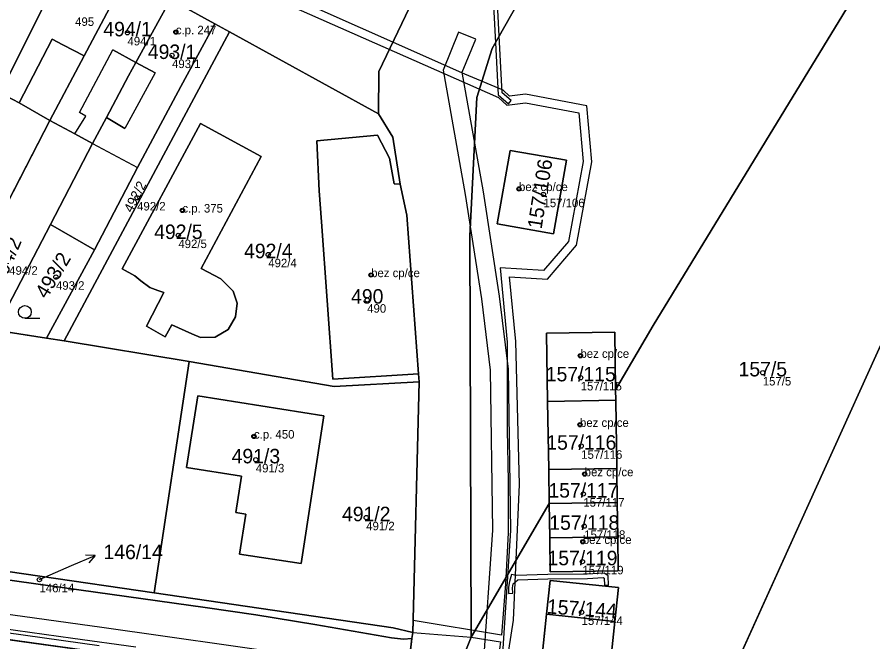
# Model space of a CAD drawing. Extents: x -603967 to -594699, y -1179315 to -1165625.
# Drawn here: x -598296.5 to -598196, y -1172582.6 to -1172509.3 of the extents above; entities that cross this region are included whole.
import ezdxf

# ---------------------------------------------------------------- set-up
doc = ezdxf.new("R2010")
doc.units = 0
for name, color, linetype in [('Definiční body', 7, 'Continuous'), ('Hranice parcel', 7, 'Continuous'), ('Parcelní čísla', 7, 'Continuous'), ('Polygon budovy', 7, 'Continuous'), ('Polygon parcely', 7, 'Continuous'), ('Pop  PČ popisy', 7, 'Continuous'), ('Vnitřní kresba', 7, 'Continuous'), ('Věcná břemena k části', 7, 'Continuous'), ('Značky budov', 7, 'Continuous'), ('Značky kultur', 7, 'Continuous')]:
    doc.layers.add(name, color=color, linetype=linetype)

msp = doc.modelspace()

# ---------------------------------------------------------------- linework, layer by layer
at = {"layer": 'Definiční body'}
for centre in [(-598283.54, -1172511.08994), (-598277.86, -1172511.01994), (-598278.31, -1172513.74994), (-598237.56, -1172529.41994), (-598234.69, -1172530.06994), (-598282.41, -1172530.45994), (-598277.09, -1172531.93994), (-598277.57, -1172534.86994), (-598267.01, -1172537.11994), (-598291.94, -1172539.75994), (-598254.93, -1172539.51994), (-598255.39, -1172542.44994), (-598230.35, -1172548.98994), (-598208.94, -1172550.98994), (-598230.32, -1172551.56994), (-598230.4, -1172557.08994), (-598268.69, -1172558.45994), (-598230.26, -1172559.58994), (-598268.47, -1172561.18994), (-598229.85, -1172562.87994), (-598230.01, -1172565.20994), (-598255.51, -1172567.97994), (-598229.91, -1172568.98994), (-598230.07, -1172570.81994), (-598230.12, -1172573.14994), (-598293.88, -1172575.25994), (-598230.21, -1172579.08994)]:
    msp.add_circle(centre, 0.25, dxfattribs=at)
at = {"layer": 'Hranice parcel'}
for p, q in [((-598278.5, -1172507.16), (-598273.3, -1172510.03)), ((-598273.3, -1172510.03), (-598271.55, -1172510.98)), ((-598290.98, -1172547.23), (-598271.55, -1172510.98)), ((-598271.55, -1172510.98), (-598254.06, -1172520.59)), ((-598223.71, -1172610.9), (-598181.54, -1172517.82)), ((-598304.92, -1172545.12), (-598292.66, -1172521.4)), ((-598287.63, -1172524.1), (-598292.59, -1172533.59)), ((-598252.24, -1172528.81), (-598251.53, -1172528.85)), ((-598292.59, -1172533.59), (-598299.06, -1172545.98)), ((-598292.59, -1172533.59), (-598287.42, -1172536.57)), ((-598287.42, -1172536.57), (-598293.07, -1172546.94)), ((-598299.06, -1172545.98), (-598293.07, -1172546.94)), ((-598293.07, -1172546.94), (-598290.98, -1172547.23)), ((-598290.98, -1172547.23), (-598276.31, -1172549.67)), ((-598280.39, -1172576.8), (-598276.31, -1172549.67)), ((-598276.31, -1172549.67), (-598259.26, -1172552.61)), ((-598249.37, -1172551.13), (-598249.27, -1172552.06)), ((-598259.26, -1172552.61), (-598249.27, -1172552.06)), ((-598249.27, -1172552.06), (-598250.05, -1172581.46)), ((-598226.22, -1172553.01), (-598226.2, -1172554.22)), ((-598234.2, -1172554.34), (-598226.2, -1172554.22)), ((-598234.08, -1172562.34), (-598234.2, -1172554.34)), ((-598226.2, -1172554.22), (-598226.08, -1172562.22)), ((-598234.08, -1172562.34), (-598226.08, -1172562.22)), ((-598234.02, -1172566.34), (-598234.08, -1172562.34)), ((-598226.08, -1172562.22), (-598226.02, -1172566.22)), ((-598243.18, -1172582.01), (-598234.02, -1172566.34)), ((-598234.02, -1172566.34), (-598226.02, -1172566.22)), ((-598233.96, -1172570.34), (-598234.02, -1172566.34)), ((-598226.02, -1172566.22), (-598225.96, -1172570.22)), ((-598233.96, -1172570.34), (-598225.96, -1172570.22)), ((-598313.07, -1172580.13), (-598281.85, -1172584.47)), ((-598234.96, -1172585.29), (-598234.32, -1172579.33)), ((-598234.32, -1172579.33), (-598226.31, -1172580.16)), ((-598226.31, -1172580.16), (-598226.94, -1172586.12)), ((-598250.13, -1172582.16), (-598251, -1172589.44)), ((-598250.05, -1172581.46), (-598250.13, -1172582.16))]:
    msp.add_line(p, q, dxfattribs=at)
for points in [[(-598243.18, -1172582.01), (-598243.32, -1172534.93), (-598242.5, -1172518.68), (-598240.72, -1172512.95), (-598236.93, -1172506.23), (-598161.24, -1172422.87)], [(-598289.61, -1172501.2), (-598293.37, -1172507.92), (-598298.52, -1172518.14)], [(-598292.66, -1172521.4), (-598288.63, -1172513.82), (-598283.64, -1172504.43)], [(-598226.22, -1172553.01), (-598221.79, -1172545.44), (-598197.25, -1172505.23)], [(-598278.5, -1172507.16), (-598282.56, -1172514.57), (-598283.42, -1172516.14), (-598286, -1172521.03), (-598287.63, -1172524.1)], [(-598250.01, -1172507.18), (-598254.03, -1172515.65), (-598254.06, -1172520.59)], [(-598273.3, -1172510.03), (-598277.27, -1172517.41), (-598282.35, -1172526.89), (-598287.42, -1172536.57)], [(-598298.52, -1172518.14), (-598296.25, -1172519.32), (-598292.66, -1172521.4)], [(-598254.06, -1172520.59), (-598252.37, -1172523.35), (-598251.53, -1172528.85)], [(-598292.66, -1172521.4), (-598289.73, -1172522.97), (-598287.63, -1172524.1)], [(-598271.13, -1172541.4), (-598270.68, -1172542.82), (-598270.86, -1172544.44), (-598271.73, -1172545.9), (-598273.25, -1172546.8), (-598274.96, -1172546.84), (-598276, -1172546.43), (-598278.33, -1172545.36), (-598279.1, -1172546.77), (-598281.32, -1172545.54), (-598279.26, -1172541.58), (-598279.97, -1172541.35), (-598280.93, -1172540.99), (-598281.99, -1172540.22), (-598282.69, -1172539.62), (-598284.15, -1172538.8), (-598274.98, -1172521.76), (-598267.85, -1172525.61), (-598274.88, -1172538.74), (-598272.56, -1172539.98), (-598271.13, -1172541.4)], [(-598261.3, -1172523.76), (-598254.2, -1172523.13), (-598252.77, -1172525.8), (-598252.24, -1172528.81)], [(-598249.37, -1172551.13), (-598259.41, -1172551.73), (-598260.74, -1172533.27), (-598261.03, -1172529.64), (-598261.3, -1172523.76)], [(-598231.99, -1172526.06), (-598233.5, -1172534.67), (-598240.11, -1172533.51), (-598238.62, -1172524.9), (-598231.99, -1172526.06)], [(-598251.53, -1172528.85), (-598250.75, -1172532.5), (-598249.37, -1172551.13)], [(-598234.2, -1172554.34), (-598234.32, -1172546.34), (-598226.32, -1172546.22), (-598226.22, -1172553.01)], [(-598269.64, -1172567.56), (-598270.82, -1172567.37), (-598270.16, -1172563.12), (-598276.6, -1172562.1), (-598275.28, -1172553.7), (-598260.47, -1172556.05), (-598263.15, -1172573.37), (-598270.39, -1172572.27), (-598269.64, -1172567.56)], [(-598363.5, -1172566.1), (-598362.94, -1172566.18), (-598274.4, -1172578.51), (-598268.46, -1172579.38), (-598261.54, -1172580.52), (-598252.52, -1172582.1), (-598251.12, -1172582.24), (-598250.13, -1172582.16)], [(-598280.39, -1172576.8), (-598334.16, -1172568.97), (-598338.25, -1172568.38)], [(-598225.96, -1172570.22), (-598225.9, -1172574.22), (-598233.9, -1172574.34), (-598233.96, -1172570.34)], [(-598234.32, -1172579.33), (-598233.89, -1172575.35), (-598225.89, -1172576.18), (-598226.31, -1172580.16)], [(-598250.05, -1172581.46), (-598252.35, -1172580.9), (-598280.39, -1172576.8)], [(-598245.82, -1172600.17), (-598245.42, -1172587.58), (-598243.18, -1172582.01)]]:
    msp.add_lwpolyline(points, dxfattribs=at)
at = {"layer": 'Polygon budovy'}
for points in [[(-598300.62, -1172503.98), (-598301.22, -1172505.12), (-598302.99, -1172508.51), (-598297.5, -1172511.26), (-598298.91, -1172513.91), (-598301.32, -1172512.66), (-598303.07, -1172515.64), (-598298.52, -1172518.14), (-598293.37, -1172507.92), (-598289.61, -1172501.2), (-598297.16, -1172497.14)], [(-598293.37, -1172507.92), (-598298.52, -1172518.14), (-598296.25, -1172519.32), (-598292.37, -1172511.86), (-598291.13, -1172512.51), (-598288.63, -1172513.82), (-598283.64, -1172504.43), (-598289.61, -1172501.2)], [(-598288.63, -1172513.82), (-598292.66, -1172521.4), (-598289.73, -1172522.97), (-598288.42, -1172520.9), (-598289.19, -1172520.46), (-598285.27, -1172513.09), (-598282.56, -1172514.57), (-598278.5, -1172507.16), (-598283.64, -1172504.43)], [(-598287.63, -1172524.1), (-598282.35, -1172526.89), (-598277.27, -1172517.41), (-598273.3, -1172510.03), (-598278.5, -1172507.16), (-598282.56, -1172514.57), (-598280.29, -1172515.8), (-598283.85, -1172522.34), (-598286, -1172521.03)], [(-598284.15, -1172538.8), (-598282.69, -1172539.62), (-598281.99, -1172540.22), (-598280.93, -1172540.99), (-598279.97, -1172541.35), (-598279.26, -1172541.58), (-598281.32, -1172545.54), (-598279.1, -1172546.77), (-598278.33, -1172545.36), (-598276, -1172546.43), (-598274.96, -1172546.84), (-598273.25, -1172546.8), (-598271.73, -1172545.9), (-598270.86, -1172544.44), (-598270.68, -1172542.82), (-598271.13, -1172541.4), (-598272.56, -1172539.98), (-598274.88, -1172538.74), (-598267.85, -1172525.61), (-598274.98, -1172521.76)], [(-598261.3, -1172523.76), (-598261.03, -1172529.64), (-598260.74, -1172533.27), (-598259.41, -1172551.73), (-598249.37, -1172551.13), (-598250.75, -1172532.5), (-598251.53, -1172528.85), (-598252.24, -1172528.81), (-598252.77, -1172525.8), (-598254.2, -1172523.13)], [(-598240.11, -1172533.51), (-598233.5, -1172534.67), (-598231.99, -1172526.06), (-598238.62, -1172524.9)], [(-598234.32, -1172546.34), (-598234.2, -1172554.34), (-598226.2, -1172554.22), (-598226.22, -1172553.01), (-598226.32, -1172546.22)], [(-598276.6, -1172562.1), (-598270.16, -1172563.12), (-598270.82, -1172567.37), (-598269.64, -1172567.56), (-598270.39, -1172572.27), (-598263.15, -1172573.37), (-598260.47, -1172556.05), (-598275.28, -1172553.7)], [(-598226.2, -1172554.22), (-598234.2, -1172554.34), (-598234.08, -1172562.34), (-598226.08, -1172562.22)], [(-598226.08, -1172562.22), (-598234.08, -1172562.34), (-598234.02, -1172566.34), (-598226.02, -1172566.22)], [(-598233.96, -1172570.34), (-598233.9, -1172574.34), (-598225.9, -1172574.22), (-598225.96, -1172570.22)]]:
    msp.add_lwpolyline(points, close=True, dxfattribs=at)
at = {"layer": 'Polygon parcely'}
for points in [[(-598226.32, -1172546.22), (-598226.22, -1172553.01), (-598221.79, -1172545.44), (-598197.25, -1172505.23), (-598147.35, -1172423.96), (-598145.78, -1172421.43), (-598150.17, -1172420.25), (-598154.69, -1172419.34), (-598161.24, -1172422.87), (-598236.93, -1172506.23), (-598240.72, -1172512.95), (-598242.5, -1172518.68), (-598243.32, -1172534.93), (-598243.18, -1172582.01), (-598234.02, -1172566.34), (-598234.08, -1172562.34), (-598234.2, -1172554.34), (-598234.32, -1172546.34)], [(-598305.9, -1172514.08), (-598303.07, -1172515.64), (-598298.52, -1172518.14), (-598293.37, -1172507.92), (-598289.61, -1172501.2), (-598297.16, -1172497.14), (-598300.62, -1172503.98), (-598301.22, -1172505.12), (-598302.99, -1172508.51)], [(-598289.61, -1172501.2), (-598293.37, -1172507.92), (-598298.52, -1172518.14), (-598296.25, -1172519.32), (-598292.66, -1172521.4), (-598288.63, -1172513.82), (-598283.64, -1172504.43)], [(-598287.63, -1172524.1), (-598286, -1172521.03), (-598283.42, -1172516.14), (-598282.56, -1172514.57), (-598278.5, -1172507.16), (-598283.64, -1172504.43), (-598288.63, -1172513.82), (-598292.66, -1172521.4), (-598289.73, -1172522.97)], [(-598197.25, -1172505.23), (-598221.79, -1172545.44), (-598226.22, -1172553.01), (-598226.2, -1172554.22), (-598226.08, -1172562.22), (-598226.02, -1172566.22), (-598225.96, -1172570.22), (-598225.9, -1172574.22), (-598233.9, -1172574.34), (-598233.96, -1172570.34), (-598234.02, -1172566.34), (-598243.18, -1172582.01), (-598245.42, -1172587.58), (-598245.82, -1172600.17), (-598242.24, -1172602.51), (-598223.71, -1172610.9), (-598181.54, -1172517.82), (-598179.48, -1172513.27)], [(-598273.3, -1172510.03), (-598278.5, -1172507.16), (-598282.56, -1172514.57), (-598283.42, -1172516.14), (-598286, -1172521.03), (-598287.63, -1172524.1), (-598292.59, -1172533.59), (-598287.42, -1172536.57), (-598282.35, -1172526.89), (-598277.27, -1172517.41)], [(-598277.27, -1172517.41), (-598282.35, -1172526.89), (-598287.42, -1172536.57), (-598293.07, -1172546.94), (-598290.98, -1172547.23), (-598271.55, -1172510.98), (-598273.3, -1172510.03)], [(-598252.77, -1172525.8), (-598252.24, -1172528.81), (-598251.53, -1172528.85), (-598252.37, -1172523.35), (-598254.06, -1172520.59), (-598271.55, -1172510.98), (-598290.98, -1172547.23), (-598276.31, -1172549.67), (-598259.26, -1172552.61), (-598249.27, -1172552.06), (-598249.37, -1172551.13), (-598259.41, -1172551.73), (-598260.74, -1172533.27), (-598261.03, -1172529.64), (-598261.3, -1172523.76), (-598254.2, -1172523.13)], [(-598207.65, -1172618.18), (-598165.48, -1172525.1), (-598181.54, -1172517.82), (-598223.71, -1172610.9)], [(-598298.52, -1172518.14), (-598300.64, -1172522.23), (-598311.99, -1172544.32), (-598304.92, -1172545.12), (-598292.66, -1172521.4), (-598296.25, -1172519.32)], [(-598292.59, -1172533.59), (-598287.63, -1172524.1), (-598289.73, -1172522.97), (-598292.66, -1172521.4), (-598304.92, -1172545.12), (-598299.06, -1172545.98)], [(-598271.13, -1172541.4), (-598270.68, -1172542.82), (-598270.86, -1172544.44), (-598271.73, -1172545.9), (-598273.25, -1172546.8), (-598274.96, -1172546.84), (-598276, -1172546.43), (-598278.33, -1172545.36), (-598279.1, -1172546.77), (-598281.32, -1172545.54), (-598279.26, -1172541.58), (-598279.97, -1172541.35), (-598280.93, -1172540.99), (-598281.99, -1172540.22), (-598282.69, -1172539.62), (-598284.15, -1172538.8), (-598274.98, -1172521.76), (-598267.85, -1172525.61), (-598274.88, -1172538.74), (-598272.56, -1172539.98)], [(-598271.13, -1172541.4), (-598272.56, -1172539.98), (-598274.88, -1172538.74), (-598267.85, -1172525.61), (-598274.98, -1172521.76), (-598284.15, -1172538.8), (-598282.69, -1172539.62), (-598281.99, -1172540.22), (-598280.93, -1172540.99), (-598279.97, -1172541.35), (-598279.26, -1172541.58), (-598281.32, -1172545.54), (-598279.1, -1172546.77), (-598278.33, -1172545.36), (-598276, -1172546.43), (-598274.96, -1172546.84), (-598273.25, -1172546.8), (-598271.73, -1172545.9), (-598270.86, -1172544.44), (-598270.68, -1172542.82)], [(-598249.37, -1172551.13), (-598250.75, -1172532.5), (-598251.53, -1172528.85), (-598252.24, -1172528.81), (-598252.77, -1172525.8), (-598254.2, -1172523.13), (-598261.3, -1172523.76), (-598261.03, -1172529.64), (-598260.74, -1172533.27), (-598259.41, -1172551.73)], [(-598231.99, -1172526.06), (-598233.5, -1172534.67), (-598240.11, -1172533.51), (-598238.62, -1172524.9)], [(-598231.99, -1172526.06), (-598238.62, -1172524.9), (-598240.11, -1172533.51), (-598233.5, -1172534.67)], [(-598292.59, -1172533.59), (-598299.06, -1172545.98), (-598293.07, -1172546.94), (-598287.42, -1172536.57)], [(-598320.75, -1172543.23), (-598329.74, -1172541.89), (-598333.91, -1172541.15), (-598338.25, -1172568.38), (-598334.16, -1172568.97), (-598280.39, -1172576.8), (-598276.31, -1172549.67), (-598290.98, -1172547.23), (-598293.07, -1172546.94), (-598299.06, -1172545.98), (-598304.92, -1172545.12), (-598311.99, -1172544.32)], [(-598234.2, -1172554.34), (-598226.2, -1172554.22), (-598226.22, -1172553.01), (-598226.32, -1172546.22), (-598234.32, -1172546.34)], [(-598250.05, -1172581.46), (-598249.27, -1172552.06), (-598259.26, -1172552.61), (-598276.31, -1172549.67), (-598280.39, -1172576.8), (-598252.35, -1172580.9)], [(-598269.64, -1172567.56), (-598270.82, -1172567.37), (-598270.16, -1172563.12), (-598276.6, -1172562.1), (-598275.28, -1172553.7), (-598260.47, -1172556.05), (-598263.15, -1172573.37), (-598270.39, -1172572.27)], [(-598269.64, -1172567.56), (-598270.39, -1172572.27), (-598263.15, -1172573.37), (-598260.47, -1172556.05), (-598275.28, -1172553.7), (-598276.6, -1172562.1), (-598270.16, -1172563.12), (-598270.82, -1172567.37)], [(-598234.08, -1172562.34), (-598226.08, -1172562.22), (-598226.2, -1172554.22), (-598234.2, -1172554.34)], [(-598226.02, -1172566.22), (-598226.08, -1172562.22), (-598234.08, -1172562.34), (-598234.02, -1172566.34)], [(-598338.25, -1172568.38), (-598363.28, -1172564.54), (-598363.5, -1172566.1), (-598362.94, -1172566.18), (-598274.4, -1172578.51), (-598268.46, -1172579.38), (-598261.54, -1172580.52), (-598252.52, -1172582.1), (-598251.12, -1172582.24), (-598250.13, -1172582.16), (-598250.05, -1172581.46), (-598252.35, -1172580.9), (-598280.39, -1172576.8), (-598334.16, -1172568.97)], [(-598225.96, -1172570.22), (-598226.02, -1172566.22), (-598234.02, -1172566.34), (-598233.96, -1172570.34)], [(-598233.96, -1172570.34), (-598233.9, -1172574.34), (-598225.9, -1172574.22), (-598225.96, -1172570.22)], [(-598235.81, -1172593.24), (-598235.39, -1172589.26), (-598234.96, -1172585.29), (-598234.32, -1172579.33), (-598233.89, -1172575.35), (-598225.89, -1172576.18), (-598226.31, -1172580.16), (-598226.94, -1172586.12), (-598227.37, -1172590.1), (-598227.79, -1172594.08), (-598228.63, -1172602.03), (-598236.67, -1172601.19)], [(-598226.31, -1172580.16), (-598225.89, -1172576.18), (-598233.89, -1172575.35), (-598234.32, -1172579.33)], [(-598316.14, -1172600.72), (-598284.96, -1172605.33), (-598281.85, -1172584.47), (-598313.07, -1172580.13)], [(-598226.94, -1172586.12), (-598226.31, -1172580.16), (-598234.32, -1172579.33), (-598234.96, -1172585.29)]]:
    msp.add_lwpolyline(points, close=True, dxfattribs=at)
for points in [[(-598261.46, -1172676.21), (-598255.62, -1172636.81), (-598255.45, -1172636.08), (-598253.64, -1172628.24), (-598250.92, -1172618.05), (-598246.66, -1172605.78), (-598245.19, -1172602.33), (-598245.82, -1172600.17), (-598245.42, -1172587.58), (-598243.18, -1172582.01), (-598243.32, -1172534.93), (-598242.5, -1172518.68), (-598240.72, -1172512.95), (-598236.93, -1172506.23), (-598161.24, -1172422.87)], [(-598367.44, -1172485.23), (-598359.43, -1172486.52), (-598344.78, -1172483), (-598329.32, -1172479.73), (-598318.82, -1172485.44), (-598312.24, -1172488.95), (-598304.81, -1172493.01), (-598297.16, -1172497.14), (-598289.61, -1172501.2), (-598283.64, -1172504.43), (-598278.5, -1172507.16), (-598273.3, -1172510.03), (-598271.55, -1172510.98), (-598254.06, -1172520.59), (-598254.03, -1172515.65), (-598250.01, -1172507.18), (-598258.22, -1172502.31), (-598271.57, -1172494.57), (-598293.13, -1172481.96), (-598294.16, -1172481.35), (-598310.04, -1172471.88)], [(-598219.43, -1172472.18), (-598224.34, -1172477.3), (-598227.61, -1172480.61), (-598231.12, -1172484.14), (-598236.49, -1172489.55), (-598243.84, -1172496.8), (-598250.01, -1172507.18), (-598254.03, -1172515.65), (-598254.06, -1172520.59), (-598252.37, -1172523.35), (-598251.53, -1172528.85), (-598250.75, -1172532.5), (-598249.37, -1172551.13), (-598249.27, -1172552.06), (-598250.05, -1172581.46), (-598250.13, -1172582.16), (-598251, -1172589.44), (-598253.44, -1172609.98), (-598253.35, -1172617.23), (-598255.76, -1172627.04), (-598259.05, -1172636.67), (-598265.51, -1172686.06)], [(-598313.07, -1172580.13), (-598281.85, -1172584.47), (-598251, -1172589.44), (-598250.13, -1172582.16), (-598251.12, -1172582.24), (-598252.52, -1172582.1), (-598261.54, -1172580.52), (-598268.46, -1172579.38), (-598274.4, -1172578.51), (-598362.94, -1172566.18)]]:
    msp.add_lwpolyline(points, dxfattribs=at)
at = {"layer": 'Pop  PČ popisy'}
for p, q in [((-598290.1, -1172573.62), (-598287.338, -1172572.447)), ((-598287.338, -1172572.447), (-598288.455, -1172572.378)), ((-598287.338, -1172572.447), (-598288.064, -1172573.3)), ((-598293.88, -1172575.26), (-598290.1, -1172573.62))]:
    msp.add_line(p, q, dxfattribs=at)
at = {"layer": 'Vnitřní kresba'}
for p, q in [((-598292.37, -1172511.86), (-598296.25, -1172519.32)), ((-598291.13, -1172512.51), (-598292.37, -1172511.86)), ((-598288.63, -1172513.82), (-598291.13, -1172512.51)), ((-598289.19, -1172520.46), (-598285.27, -1172513.09)), ((-598282.56, -1172514.57), (-598285.27, -1172513.09)), ((-598280.29, -1172515.8), (-598282.56, -1172514.57)), ((-598280.29, -1172515.8), (-598283.85, -1172522.34)), ((-598289.73, -1172522.97), (-598288.42, -1172520.9)), ((-598288.42, -1172520.9), (-598289.19, -1172520.46)), ((-598286, -1172521.03), (-598283.85, -1172522.34)), ((-598287.63, -1172524.1), (-598282.35, -1172526.89))]:
    msp.add_line(p, q, dxfattribs=at)
at = {"layer": 'Věcná břemena k části'}
for points in [[(-598145.15, -1172410.02), (-598148.43, -1172413.38), (-598154.94, -1172420.06), (-598169.45, -1172434.97), (-598176.36, -1172439.52), (-598199.58, -1172454.84), (-598222.53, -1172479), (-598241.07, -1172498.39), (-598240.34, -1172512.28), (-598240.02, -1172518.39), (-598238.8, -1172519.43), (-598238.48, -1172519.05), (-598239.54, -1172518.15), (-598239.88, -1172511.47), (-598240.55, -1172498.57), (-598222.17, -1172479.34), (-598199.26, -1172455.22), (-598177.72, -1172441.02), (-598169.13, -1172435.35), (-598154.27, -1172420.09), (-598148.27, -1172414.06), (-598144.8, -1172410.37)], [(-598227.1, -1172574.8), (-598227.55, -1172574.51), (-598229.55, -1172574.61), (-598234.17, -1172574.67), (-598237.9, -1172574.78), (-598238.46, -1172574.66), (-598238.69, -1172575.49), (-598238.81, -1172576.14), (-598238.78, -1172576.87), (-598238.28, -1172576.85), (-598238.31, -1172576.22), (-598238.23, -1172575.75), (-598237.7, -1172575.28), (-598234.16, -1172575.17), (-598229.53, -1172575.11), (-598227.69, -1172575.01), (-598227.58, -1172575.08), (-598227.54, -1172575.91), (-598227.04, -1172575.89)]]:
    msp.add_lwpolyline(points, close=True, dxfattribs=at)
for points in [[(-598313.07, -1172580.13), (-598290.2, -1172583.31), (-598289.19, -1172583.45), (-598281.85, -1172584.47), (-598260.22, -1172587.95), (-598259.22, -1172588.12), (-598251, -1172589.44), (-598248.36, -1172589.84), (-598239.86, -1172590.57), (-598238.2, -1172580.03), (-598237.51, -1172564.09), (-598237.94, -1172547.32), (-598238.67, -1172539.73), (-598234.23, -1172540), (-598230.8, -1172536.02), (-598229.03, -1172526.25), (-598229.61, -1172519.66), (-598236.79, -1172518.31), (-598238.67, -1172518.55), (-598239.41, -1172517.85), (-598243.94, -1172515.95), (-598280.34, -1172499.78)], [(-598281.69, -1172500.29), (-598239.98, -1172518.69), (-598239, -1172519.61), (-598236.81, -1172519.33), (-598230.53, -1172520.5), (-598230.03, -1172526.21), (-598231.74, -1172535.58), (-598234.67, -1172538.98), (-598239.77, -1172538.67), (-598238.94, -1172547.38), (-598238.95, -1172557.69), (-598238.82, -1172563.69), (-598238.84, -1172569.75), (-598239.11, -1172575.06), (-598239.15, -1172575.75), (-598239.63, -1172581.77), (-598250.01, -1172580.07), (-598250.05, -1172581.46), (-598243.18, -1172582.01), (-598239.74, -1172582.56), (-598240.43, -1172587.73)], [(-598239.64, -1172586.94), (-598238.53, -1172569.51), (-598238.8, -1172550.55), (-598239.84, -1172542.02), (-598241.73, -1172529.74), (-598244.23, -1172515.71), (-598242.65, -1172511.85), (-598244.65, -1172511.03), (-598246.47, -1172515.47), (-598243.87, -1172530.08), (-598241.98, -1172542.32), (-598240.96, -1172550.69), (-598240.69, -1172569.45), (-598241.82, -1172585.79)], [(-598263.96, -1172584.07), (-598286.55, -1172580.89), (-598312.85, -1172577.25)], [(-598282.57, -1172583.19), (-598289.97, -1172582.17), (-598313.57, -1172578.9)], [(-598313.13, -1172579.33), (-598286.85, -1172582.97)]]:
    msp.add_lwpolyline(points, dxfattribs=at)
at = {"layer": 'Značky budov'}
for centre in [(-598277.8668, -1172511.01916), (-598237.5668, -1172529.41916), (-598277.0968, -1172531.93916), (-598254.9368, -1172539.51916), (-598230.3568, -1172548.98916), (-598230.4068, -1172557.08916), (-598268.6968, -1172558.45916), (-598229.8568, -1172562.87916), (-598230.0768, -1172570.81916)]:
    msp.add_circle(centre, 0.175, dxfattribs=at)
at = {"layer": 'Značky kultur'}
msp.add_line((-598295.593, -1172544.6), (-598293.843, -1172544.6), dxfattribs=at)
msp.add_circle((-598295.59286, -1172543.84981), 0.75, dxfattribs=at)

# ---------------------------------------------------------------- texts
at = {"layer": 'Definiční body'}
for s, p in [('495', (-598289.69, -1172510.289)), ('c.p. 247', (-598277.86, -1172511.27)), ('494/1', (-598283.54, -1172512.579)), ('493/1', (-598278.31, -1172515.239)), ('bez cp/ce', (-598237.56, -1172529.67)), ('492/2', (-598282.41, -1172531.949)), ('157/106', (-598234.69, -1172531.559)), ('c.p. 375', (-598277.09, -1172532.19)), ('492/5', (-598277.57, -1172536.359)), ('492/4', (-598267.01, -1172538.609)), ('494/2', (-598297.43, -1172539.489)), ('bez cp/ce', (-598254.93, -1172539.77)), ('493/2', (-598291.94, -1172541.249)), ('490', (-598255.39, -1172543.939)), ('bez cp/ce', (-598230.35, -1172549.24)), ('157/115', (-598230.32, -1172553.059)), ('157/5', (-598208.94, -1172552.479)), ('bez cp/ce', (-598230.4, -1172557.34)), ('c.p. 450', (-598268.69, -1172558.71)), ('157/116', (-598230.26, -1172561.079)), ('491/3', (-598268.47, -1172562.679)), ('bez cp/ce', (-598229.85, -1172563.13)), ('157/117', (-598230.01, -1172566.699)), ('491/2', (-598255.51, -1172569.469)), ('bez cp/ce', (-598230.07, -1172571.07)), ('157/118', (-598229.91, -1172570.479)), ('157/119', (-598230.12, -1172574.639)), ('146/14', (-598293.88, -1172576.749)), ('157/144', (-598230.21, -1172580.579))]:
    msp.add_text(s, height=0.999996, dxfattribs=at).set_placement(p)
at = {"layer": 'Parcelní čísla'}
for s, p in [('494/1', (-598286.376, -1172511.515)), ('493/1', (-598281.146, -1172514.175)), ('492/5', (-598280.406, -1172535.295)), ('492/4', (-598269.846, -1172537.545)), ('490', (-598257.28, -1172542.875)), ('157/5', (-598211.776, -1172551.415)), ('157/115', (-598234.416, -1172551.995)), ('157/116', (-598234.356, -1172560.015)), ('491/3', (-598271.306, -1172561.615)), ('157/117', (-598234.106, -1172565.635)), ('491/2', (-598258.346, -1172568.405)), ('157/118', (-598234.006, -1172569.415)), ('146/14', (-598286.35, -1172572.855)), ('157/119', (-598234.216, -1172573.575))]:
    msp.add_text(s, height=1.699998, dxfattribs=at).set_placement(p)
for s, height, rotation, p in [('157/106', 1.699998, 81, (-598234.911, -1172534.182)), ('492/2', 1.14, 63, (-598283.019, -1172532.283)), ('494/2', 1.699998, 66.9999972, (-598298.146, -1172540.776)), ('493/2', 1.699998, 59, (-598293.036, -1172542.409)), ('157/144', 1.699998, 356, (-598234.326, -1172579.228))]:
    msp.add_text(s, height=height, rotation=rotation, dxfattribs=at).set_placement(p)

doc.saveas('drawing.dxf')
